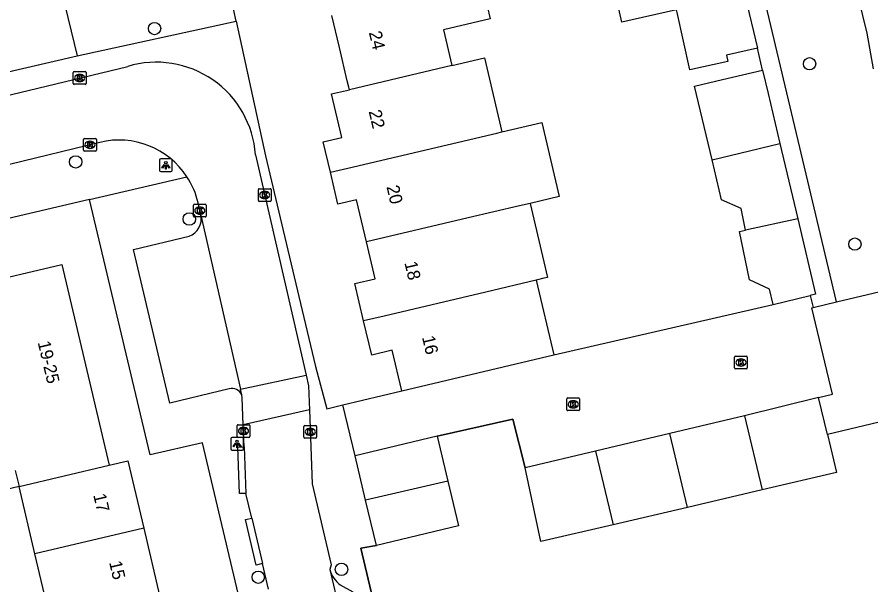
# Model space of a CAD drawing. Extents: x 158474 to 159560, y 388525 to 389605.
# Drawn here: x 159217.8 to 159285.1, y 388697.9 to 388742.7 of the extents above; entities that cross this region are included whole.
import ezdxf

# ---------------------------------------------------------------- set-up
doc = ezdxf.new("R2010")
doc.units = 0
for name, color, linetype in [('IMGEO_Boom', 7, 'Continuous'), ('IMGEO_Kolk', 7, 'Continuous'), ('IMGEO_Lichtpunt', 7, 'Continuous'), ('IMGEO_Muur', 7, 'Continuous'), ('IMGEO_Pand', 7, 'Continuous'), ('IMGEO_Pand_nummerreeks', 7, 'Continuous'), ('IMGEO_Rijbaan_lokaal_open', 7, 'Continuous'), ('IMGEO_Voetpad_open', 7, 'Continuous')]:
    doc.layers.add(name, color=color, linetype=linetype)

msp = doc.modelspace()

# ---------------------------------------------------------------- linework, layer by layer
at = {"layer": 'IMGEO_Boom'}
for centre in [(159228.665, 388741.775), (159280.262, 388739.002), (159222.452, 388731.265), (159231.405, 388726.763), (159283.833, 388724.785), (159243.389, 388699.15), (159236.832, 388698.531)]:
    msp.add_circle(centre, 0.489, dxfattribs=at)
at = {"layer": 'IMGEO_Kolk'}
for p, q in [((159222.262, 388737.454), (159222.262, 388738.306)), ((159222.337, 388738.38), (159223.189, 388738.38)), ((159222.75, 388738.16), (159222.775, 388738.16)), ((159223.263, 388738.306), (159223.263, 388737.454)), ((159223.189, 388737.38), (159222.337, 388737.38)), ((159222.773, 388737.6), (159222.748, 388737.6)), ((159223.076, 388732.188), (159223.076, 388733.04)), ((159223.151, 388733.114), (159224.003, 388733.114)), ((159223.564, 388732.894), (159223.589, 388732.894)), ((159224.077, 388733.04), (159224.077, 388732.188)), ((159224.003, 388732.114), (159223.151, 388732.114)), ((159223.587, 388732.334), (159223.562, 388732.334)), ((159236.915, 388729.152), (159237.767, 388729.152)), ((159236.84, 388728.226), (159236.84, 388729.078)), ((159237.328, 388728.932), (159237.353, 388728.932)), ((159237.841, 388729.078), (159237.841, 388728.226)), ((159231.73, 388727.001), (159231.73, 388727.853)), ((159231.805, 388727.927), (159232.657, 388727.927)), ((159232.731, 388727.853), (159232.731, 388727.001)), ((159237.767, 388728.152), (159236.915, 388728.152)), ((159237.351, 388728.372), (159237.326, 388728.372)), ((159232.241, 388727.147), (159232.216, 388727.147)), ((159232.218, 388727.707), (159232.243, 388727.707)), ((159232.657, 388726.927), (159231.805, 388726.927)), ((159274.356, 388715.031), (159274.356, 388715.883)), ((159274.431, 388715.957), (159275.283, 388715.957)), ((159274.844, 388715.737), (159274.869, 388715.737)), ((159275.357, 388715.883), (159275.357, 388715.031)), ((159274.867, 388715.177), (159274.842, 388715.177)), ((159275.283, 388714.957), (159274.431, 388714.957)), ((159261.146, 388711.733), (159261.146, 388712.585)), ((159261.221, 388712.659), (159262.073, 388712.659)), ((159261.634, 388712.439), (159261.659, 388712.439)), ((159262.147, 388712.585), (159262.147, 388711.733)), ((159262.073, 388711.659), (159261.221, 388711.659)), ((159261.657, 388711.879), (159261.632, 388711.879)), ((159235.168, 388709.627), (159235.168, 388710.479)), ((159235.243, 388710.553), (159236.095, 388710.553)), ((159235.656, 388710.333), (159235.681, 388710.333)), ((159236.169, 388710.479), (159236.169, 388709.627)), ((159240.429, 388709.558), (159240.429, 388710.41)), ((159240.504, 388710.484), (159241.356, 388710.484)), ((159240.917, 388710.264), (159240.942, 388710.264)), ((159241.43, 388710.41), (159241.43, 388709.558)), ((159235.679, 388709.773), (159235.654, 388709.773)), ((159240.94, 388709.704), (159240.915, 388709.704)), ((159236.095, 388709.553), (159235.243, 388709.553)), ((159241.356, 388709.484), (159240.504, 388709.484))]:
    msp.add_line(p, q, dxfattribs=at)
for points in [[(159222.262, 388737.454), (159222.262, 388738.306)], [(159222.337, 388738.38), (159223.189, 388738.38)], [(159222.583, 388738.08), (159222.706, 388738.08), (159222.706, 388737.929), (159222.836, 388738.08), (159223, 388738.08), (159222.854, 388737.929), (159223.007, 388737.68), (159222.855, 388737.68), (159222.77, 388737.844), (159222.706, 388737.777), (159222.706, 388737.68), (159222.583, 388737.68), (159222.583, 388738.08)], [(159223.263, 388738.306), (159223.263, 388737.454)], [(159223.189, 388737.38), (159222.337, 388737.38)], [(159223.076, 388732.188), (159223.076, 388733.04)], [(159223.151, 388733.114), (159224.003, 388733.114)], [(159223.397, 388732.814), (159223.52, 388732.814), (159223.52, 388732.663), (159223.65, 388732.814), (159223.814, 388732.814), (159223.668, 388732.663), (159223.821, 388732.414), (159223.669, 388732.414), (159223.584, 388732.578), (159223.52, 388732.511), (159223.52, 388732.414), (159223.397, 388732.414), (159223.397, 388732.814)], [(159224.077, 388733.04), (159224.077, 388732.188)], [(159224.003, 388732.114), (159223.151, 388732.114)], [(159236.915, 388729.152), (159237.767, 388729.152)], [(159236.84, 388728.226), (159236.84, 388729.078)], [(159237.161, 388728.852), (159237.284, 388728.852), (159237.284, 388728.701), (159237.414, 388728.852), (159237.578, 388728.852), (159237.432, 388728.701), (159237.585, 388728.452), (159237.433, 388728.452), (159237.348, 388728.616), (159237.284, 388728.549), (159237.284, 388728.452), (159237.161, 388728.452), (159237.161, 388728.852)], [(159237.841, 388729.078), (159237.841, 388728.226)], [(159231.73, 388727.001), (159231.73, 388727.853)], [(159231.805, 388727.927), (159232.657, 388727.927)], [(159232.731, 388727.853), (159232.731, 388727.001)], [(159237.767, 388728.152), (159236.915, 388728.152)], [(159232.051, 388727.627), (159232.174, 388727.627), (159232.174, 388727.476), (159232.304, 388727.627), (159232.468, 388727.627), (159232.322, 388727.476), (159232.475, 388727.227), (159232.323, 388727.227), (159232.238, 388727.391), (159232.174, 388727.324), (159232.174, 388727.227), (159232.051, 388727.227), (159232.051, 388727.627)], [(159232.657, 388726.927), (159231.805, 388726.927)], [(159274.356, 388715.031), (159274.356, 388715.883)], [(159274.431, 388715.957), (159275.283, 388715.957)], [(159274.677, 388715.657), (159274.8, 388715.657), (159274.8, 388715.506), (159274.93, 388715.657), (159275.094, 388715.657), (159274.948, 388715.506), (159275.101, 388715.257), (159274.949, 388715.257), (159274.864, 388715.421), (159274.8, 388715.354), (159274.8, 388715.257), (159274.677, 388715.257), (159274.677, 388715.657)], [(159275.357, 388715.883), (159275.357, 388715.031)], [(159275.283, 388714.957), (159274.431, 388714.957)], [(159261.146, 388711.733), (159261.146, 388712.585)], [(159261.221, 388712.659), (159262.073, 388712.659)], [(159261.467, 388712.359), (159261.59, 388712.359), (159261.59, 388712.208), (159261.72, 388712.359), (159261.884, 388712.359), (159261.738, 388712.208), (159261.891, 388711.959), (159261.739, 388711.959), (159261.654, 388712.123), (159261.59, 388712.056), (159261.59, 388711.959), (159261.467, 388711.959), (159261.467, 388712.359)], [(159262.147, 388712.585), (159262.147, 388711.733)], [(159262.073, 388711.659), (159261.221, 388711.659)], [(159235.168, 388709.627), (159235.168, 388710.479)], [(159235.243, 388710.553), (159236.095, 388710.553)], [(159236.169, 388710.479), (159236.169, 388709.627)], [(159240.429, 388709.558), (159240.429, 388710.41)], [(159240.504, 388710.484), (159241.356, 388710.484)], [(159241.43, 388710.41), (159241.43, 388709.558)], [(159235.489, 388710.253), (159235.612, 388710.253), (159235.612, 388710.102), (159235.742, 388710.253), (159235.906, 388710.253), (159235.76, 388710.102), (159235.913, 388709.853), (159235.761, 388709.853), (159235.676, 388710.017), (159235.612, 388709.95), (159235.612, 388709.853), (159235.489, 388709.853), (159235.489, 388710.253)], [(159240.75, 388710.184), (159240.873, 388710.184), (159240.873, 388710.033), (159241.003, 388710.184), (159241.167, 388710.184), (159241.021, 388710.033), (159241.174, 388709.784), (159241.022, 388709.784), (159240.937, 388709.948), (159240.873, 388709.881), (159240.873, 388709.784), (159240.75, 388709.784), (159240.75, 388710.184)], [(159236.095, 388709.553), (159235.243, 388709.553)], [(159241.356, 388709.484), (159240.504, 388709.484)]]:
    msp.add_lwpolyline(points, dxfattribs=at)
for centre, start, end in [((159222.339, 388738.304), 91.55205, 178.44795), ((159222.339, 388738.304), 91.55205, 178.44795), ((159223.187, 388738.304), 1.55205, 88.44795), ((159223.187, 388738.304), 1.55205, 88.44795), ((159222.339, 388737.456), 181.55205, 268.44795), ((159222.339, 388737.456), 181.55205, 268.44795), ((159223.187, 388737.456), 271.55205, 358.44795), ((159223.187, 388737.456), 271.55205, 358.44795), ((159223.153, 388733.038), 91.55205, 178.44795), ((159223.153, 388733.038), 91.55205, 178.44795), ((159224.001, 388733.038), 1.55205, 88.44795), ((159224.001, 388733.038), 1.55205, 88.44795), ((159223.153, 388732.19), 181.55205, 268.44795), ((159223.153, 388732.19), 181.55205, 268.44795), ((159224.001, 388732.19), 271.55205, 358.44795), ((159224.001, 388732.19), 271.55205, 358.44795), ((159236.917, 388729.076), 91.55205, 178.44795), ((159236.917, 388729.076), 91.55205, 178.44795), ((159237.765, 388729.076), 1.55205, 88.44795), ((159237.765, 388729.076), 1.55205, 88.44795), ((159231.807, 388727.851), 91.55205, 178.44795), ((159231.807, 388727.851), 91.55205, 178.44795), ((159232.655, 388727.851), 1.55205, 88.44795), ((159232.655, 388727.851), 1.55205, 88.44795), ((159236.917, 388728.228), 181.55205, 268.44795), ((159236.917, 388728.228), 181.55205, 268.44795), ((159237.765, 388728.228), 271.55205, 358.44795), ((159237.765, 388728.228), 271.55205, 358.44795), ((159231.807, 388727.003), 181.55205, 268.44795), ((159231.807, 388727.003), 181.55205, 268.44795), ((159232.655, 388727.003), 271.55205, 358.44795), ((159232.655, 388727.003), 271.55205, 358.44795), ((159274.433, 388715.881), 91.55205, 178.44795), ((159274.433, 388715.881), 91.55205, 178.44795), ((159275.281, 388715.881), 1.55205, 88.44795), ((159275.281, 388715.881), 1.55205, 88.44795), ((159274.433, 388715.033), 181.55205, 268.44795), ((159274.433, 388715.033), 181.55205, 268.44795), ((159275.281, 388715.033), 271.55205, 358.44795), ((159275.281, 388715.033), 271.55205, 358.44795), ((159261.223, 388712.583), 91.55205, 178.44795), ((159261.223, 388712.583), 91.55205, 178.44795), ((159262.071, 388712.583), 1.55205, 88.44795), ((159262.071, 388712.583), 1.55205, 88.44795), ((159261.223, 388711.735), 181.55205, 268.44795), ((159261.223, 388711.735), 181.55205, 268.44795), ((159262.071, 388711.735), 271.55205, 358.44795), ((159262.071, 388711.735), 271.55205, 358.44795), ((159235.245, 388710.477), 91.55205, 178.44795), ((159235.245, 388710.477), 91.55205, 178.44795), ((159236.093, 388710.477), 1.55205, 88.44795), ((159236.093, 388710.477), 1.55205, 88.44795), ((159240.506, 388710.408), 91.55205, 178.44795), ((159240.506, 388710.408), 91.55205, 178.44795), ((159241.354, 388710.408), 1.55205, 88.44795), ((159241.354, 388710.408), 1.55205, 88.44795), ((159235.245, 388709.629), 181.55205, 268.44795), ((159235.245, 388709.629), 181.55205, 268.44795), ((159236.093, 388709.629), 271.55205, 358.44795), ((159236.093, 388709.629), 271.55205, 358.44795), ((159240.506, 388709.56), 181.55205, 268.44795), ((159240.506, 388709.56), 181.55205, 268.44795), ((159241.354, 388709.56), 271.55205, 358.44795), ((159241.354, 388709.56), 271.55205, 358.44795)]:
    msp.add_arc(centre, 0.0765, start, end, dxfattribs=at)
for centre, major_axis, ratio, start_param, end_param in [((159222.749, 388737.88), (-0.387, 0.002), 0.722429, 4.712389, 7.853982), ((159222.774, 388737.88), (-0.39, 0.002), 0.717154, 1.570796, 4.712389), ((159223.563, 388732.614), (-0.387, 0.002), 0.722429, 4.712389, 7.853982), ((159223.588, 388732.614), (-0.39, 0.002), 0.717154, 1.570796, 4.712389), ((159237.327, 388728.652), (-0.387, 0.002), 0.722429, 4.712389, 7.853982), ((159237.352, 388728.652), (-0.39, 0.002), 0.717154, 1.570796, 4.712389), ((159232.217, 388727.427), (-0.387, 0.002), 0.722429, 4.712389, 7.853982), ((159232.242, 388727.427), (-0.39, 0.002), 0.717154, 1.570796, 4.712389), ((159274.843, 388715.457), (-0.387, 0.002), 0.722429, 4.712389, 7.853982), ((159274.868, 388715.457), (-0.39, 0.002), 0.717154, 1.570796, 4.712389), ((159261.633, 388712.159), (-0.387, 0.002), 0.722429, 4.712389, 7.853982), ((159261.658, 388712.159), (-0.39, 0.002), 0.717154, 1.570796, 4.712389), ((159235.655, 388710.053), (-0.387, 0.002), 0.722429, 4.712389, 7.853982), ((159235.68, 388710.053), (-0.39, 0.002), 0.717154, 1.570796, 4.712389), ((159240.916, 388709.984), (-0.387, 0.002), 0.722429, 4.712389, 7.853982), ((159240.941, 388709.984), (-0.39, 0.002), 0.717154, 1.570796, 4.712389)]:
    msp.add_ellipse(centre, major_axis=major_axis, ratio=ratio, start_param=start_param, end_param=end_param, dxfattribs=at)
at = {"layer": 'IMGEO_Lichtpunt'}
for p, q in [((159229.054, 388731.403), (159229.054, 388730.596)), ((159229.054, 388731.403), (159229.054, 388730.596)), ((159229.956, 388731.498), (159229.148, 388731.498)), ((159229.956, 388731.498), (159229.148, 388731.498)), ((159230.05, 388730.596), (159230.05, 388731.403)), ((159230.05, 388730.596), (159230.05, 388731.403)), ((159229.148, 388730.502), (159229.956, 388730.502)), ((159229.148, 388730.502), (159229.956, 388730.502)), ((159234.664, 388709.445), (159234.664, 388708.638)), ((159234.664, 388709.445), (159234.664, 388708.638)), ((159235.566, 388709.54), (159234.758, 388709.54)), ((159235.566, 388709.54), (159234.758, 388709.54)), ((159235.66, 388708.638), (159235.66, 388709.445)), ((159235.66, 388708.638), (159235.66, 388709.445)), ((159234.758, 388708.544), (159235.566, 388708.544)), ((159234.758, 388708.544), (159235.566, 388708.544))]:
    msp.add_line(p, q, dxfattribs=at)
for points in [[(159229.428, 388731.067), (159229.467, 388731.039), (159229.279, 388730.777), (159229.241, 388730.804), (159229.428, 388731.067)], [(159229.53, 388731.019), (159229.577, 388731.019), (159229.577, 388730.697), (159229.53, 388730.697), (159229.53, 388731.019)], [(159229.64, 388731.039), (159229.678, 388731.066), (159229.865, 388730.804), (159229.826, 388730.776), (159229.64, 388731.039)], [(159235.038, 388709.109), (159235.077, 388709.081), (159234.889, 388708.819), (159234.851, 388708.846), (159235.038, 388709.109)], [(159235.14, 388709.061), (159235.187, 388709.061), (159235.187, 388708.739), (159235.14, 388708.739), (159235.14, 388709.061)], [(159235.25, 388709.081), (159235.288, 388709.108), (159235.475, 388708.846), (159235.436, 388708.818), (159235.25, 388709.081)]]:
    msp.add_lwpolyline(points, dxfattribs=at)
for centre in [(159229.553, 388731.201), (159235.163, 388709.243)]:
    msp.add_circle(centre, 0.0994, dxfattribs=at)
for centre, start, end in [((159229.148, 388731.403), 90, 180), ((159229.148, 388731.403), 90, 180), ((159229.956, 388731.403), 0, 90), ((159229.956, 388731.403), 0, 90), ((159229.148, 388730.596), 180, 270), ((159229.148, 388730.596), 180, 270), ((159229.956, 388730.596), 270, 0), ((159229.956, 388730.596), 270, 360), ((159234.758, 388709.445), 90, 180), ((159234.758, 388709.445), 90, 180), ((159235.566, 388709.445), 0, 90), ((159235.566, 388709.445), 0, 90), ((159234.758, 388708.638), 180, 270), ((159234.758, 388708.638), 180, 270), ((159235.566, 388708.638), 270, 0), ((159235.566, 388708.638), 270, 360)]:
    msp.add_arc(centre, 0.0946, start, end, dxfattribs=at)
at = {"layer": 'IMGEO_Muur'}
for points in [[(159260.106, 388716.047), (159277.39, 388720.03)], [(159250.918, 388709.636), (159256.89, 388710.979), (159257.854, 388707.156)], [(159246.138, 388701.041), (159244.902, 388700.833), (159248.324, 388686.408)]]:
    msp.add_lwpolyline(points, dxfattribs=at)
at = {"layer": 'IMGEO_Pand'}
for points in [[(159269.82, 388743.05), (159269.776, 388743.242), (159265.474, 388742.275), (159264.244, 388747.75), (159266.723, 388748.307)], [(159254.384, 388745.551), (159255.096, 388742.534), (159251.413, 388741.67), (159252.076, 388738.861)], [(159275.18, 388744.315), (159276.154, 388740.222)], [(159244.012, 388736.957), (159243.962, 388737.168), (159243.847, 388737.653), (159243.227, 388740.282), (159242.634, 388742.795)], [(159276.154, 388740.222), (159273.711, 388739.673), (159273.82, 388739.188), (159270.838, 388738.518), (159269.82, 388743.05)], [(159252.076, 388738.861), (159254.652, 388739.469), (159256.029, 388733.635)], [(159252.076, 388738.861), (159244.012, 388736.957)], [(159272.576, 388731.439), (159271.19, 388737.228), (159273.414, 388737.751), (159276.562, 388738.491)], [(159276.562, 388738.491), (159276.994, 388736.661), (159277.925, 388732.719)], [(159242.516, 388730.454), (159241.953, 388732.837), (159243.421, 388733.187), (159242.609, 388736.626), (159244.012, 388736.957)], [(159256.029, 388733.635), (159259.158, 388734.374), (159260.538, 388728.539), (159258.243, 388727.996)], [(159242.516, 388730.454), (159243.89, 388730.77), (159255.639, 388733.543), (159256.029, 388733.635)], [(159272.576, 388731.439), (159274.764, 388731.963), (159277.925, 388732.719)], [(159277.925, 388732.719), (159279.345, 388726.784)], [(159275.228, 388725.891), (159274.868, 388727.603), (159273.332, 388728.278), (159272.576, 388731.439)], [(159245.363, 388724.957), (159244.578, 388728.282), (159243.111, 388727.932), (159242.516, 388730.454)], [(159258.243, 388727.996), (159257.407, 388727.798), (159253.378, 388726.845), (159245.363, 388724.957)], [(159258.243, 388727.996), (159259.619, 388722.164), (159259.323, 388722.091), (159258.715, 388721.942)], [(159279.345, 388726.784), (159275.228, 388725.891)], [(159279.345, 388726.784), (159280.722, 388720.83), (159280.313, 388720.732)], [(159277.39, 388720.03), (159277.111, 388721.241), (159275.54, 388721.977), (159274.739, 388725.788), (159275.228, 388725.891)], [(159245.128, 388718.733), (159244.433, 388721.67), (159246.049, 388722.052), (159245.363, 388724.957)], [(159213.86, 388722.935), (159214.077, 388722.986), (159214.415, 388721.549), (159221.372, 388723.188), (159225.1, 388707.364)], [(159258.715, 388721.942), (159254.75, 388721.01), (159246.742, 388719.115), (159245.128, 388718.733)], [(159258.715, 388721.942), (159260.106, 388716.047)], [(159282.393, 388720.228), (159286.279, 388721.155)], [(159277.39, 388720.03), (159280.313, 388720.732)], [(159280.977, 388712.694), (159282.066, 388712.954), (159280.442, 388719.763), (159280.556, 388719.79)], [(159280.556, 388719.79), (159282.393, 388720.228)], [(159248.134, 388713.221), (159247.38, 388716.415), (159245.767, 388716.034), (159245.128, 388718.733)], [(159248.134, 388713.221), (159260.106, 388716.047)], [(159280.977, 388712.694), (159275.129, 388711.244)], [(159281.673, 388709.776), (159280.977, 388712.694)], [(159275.129, 388711.244), (159269.26, 388709.855)], [(159275.129, 388711.244), (159276.519, 388705.408)], [(159288.599, 388711.428), (159281.673, 388709.776)], [(159250.918, 388709.636), (159244.459, 388708.098)], [(159250.918, 388709.636), (159251.758, 388706.106)], [(159269.26, 388709.855), (159263.399, 388708.468)], [(159270.654, 388704.038), (159269.26, 388709.855)], [(159281.673, 388709.776), (159282.388, 388706.778), (159276.519, 388705.408)], [(159263.399, 388708.468), (159257.854, 388707.156)], [(159263.399, 388708.468), (159264.796, 388702.67)], [(159225.1, 388707.364), (159226.56, 388707.708), (159227.811, 388702.398)], [(159245.292, 388704.597), (159244.459, 388708.098)], [(159217.681, 388706.946), (159217.986, 388705.685)], [(159217.986, 388705.685), (159225.1, 388707.364)], [(159264.796, 388702.67), (159259.104, 388701.341), (159257.854, 388707.156)], [(159219.236, 388700.378), (159217.986, 388705.685)], [(159251.758, 388706.106), (159245.292, 388704.597)], [(159251.758, 388706.106), (159252.598, 388702.579), (159246.138, 388701.041)], [(159276.519, 388705.408), (159270.654, 388704.038)], [(159246.138, 388701.041), (159245.292, 388704.597)], [(159270.654, 388704.038), (159264.796, 388702.67)], [(159227.811, 388702.398), (159219.236, 388700.378)], [(159227.811, 388702.398), (159229.062, 388697.087)], [(159220.487, 388695.067), (159219.236, 388700.378)]]:
    msp.add_lwpolyline(points, dxfattribs=at)
at = {"layer": 'IMGEO_Rijbaan_lokaal_open'}
for points in [[(159209.029, 388734.205), (159209.711, 388734.36), (159210.282, 388734.882), (159226.546, 388738.79)], [(159224.35, 388732.805), (159217.247, 388731.065), (159213.214, 388730.132)], [(159236.613, 388731.824), (159240.606, 388714.453)], [(159232.313, 388727.074), (159232.093, 388728.033)], [(159232.313, 388727.074), (159235.442, 388713.353)], [(159280.313, 388720.732), (159280.556, 388719.79)], [(159260.106, 388716.047), (159277.39, 388720.03)], [(159235.442, 388713.353), (159240.606, 388714.453)], [(159240.606, 388714.453), (159240.799, 388713.614), (159240.867, 388711.728)], [(159235.542, 388712.914), (159235.442, 388713.353)], [(159243.506, 388712.107), (159248.134, 388713.221)], [(159235.652, 388710.538), (159235.575, 388712.682), (159235.542, 388712.914)], [(159240.867, 388711.728), (159235.652, 388710.538)], [(159240.867, 388711.728), (159241.079, 388705.886), (159242.587, 388699.498), (159242.473, 388699.132)], [(159244.459, 388708.098), (159243.506, 388712.107)], [(159257.854, 388707.156), (159256.89, 388710.979), (159250.918, 388709.636)], [(159235.715, 388708.794), (159235.652, 388710.538)], [(159235.715, 388708.794), (159235.857, 388705.134)], [(159236.316, 388703.19), (159235.857, 388705.134)], [(159236.316, 388703.19), (159237.164, 388699.6)], [(159237.641, 388697.577), (159237.164, 388699.6)], [(159242.473, 388699.132), (159247.79, 388676.337)]]:
    msp.add_lwpolyline(points, dxfattribs=at)
for centre, radius, start, end in [((159228.802, 388731.293), 7.829, 3.88815, 106.74818), ((159225.87, 388726.602), 6.386, 33.12443, 103.76551), ((159225.846, 388726.594), 6.411, 12.97456, 33.07289)]:
    msp.add_arc(centre, radius, start, end, dxfattribs=at)
at = {"layer": 'IMGEO_Voetpad_open'}
for points in [[(159282.393, 388720.228), (159275.317, 388750), (159273.781, 388756.462)], [(159282.1, 388752.368), (159282.678, 388750), (159284.77, 388741.424), (159285.27, 388738.614)], [(159235.084, 388742.363), (159234.712, 388744.068), (159236.899, 388747.795), (159241.211, 388748.826)], [(159209.746, 388739.066), (159209.109, 388741.643), (159221.362, 388744.617), (159222.569, 388739.634)], [(159222.569, 388739.634), (159235.084, 388742.363)], [(159235.084, 388742.363), (159237.398, 388731.749), (159238.568, 388726.847), (159240.164, 388720.109), (159241.351, 388715.14), (159242.246, 388711.804), (159243.506, 388712.107)], [(159276.562, 388738.491), (159276.154, 388740.222)], [(159209.746, 388739.066), (159210.309, 388736.788), (159222.569, 388739.634)], [(159223.545, 388728.293), (159231.218, 388730.092)], [(159223.545, 388728.293), (159190.384, 388720.516), (159181.635, 388717.879), (159163.229, 388711.048)], [(159242.889, 388664.953), (159232.428, 388709.133), (159228.316, 388708.186), (159223.545, 388728.293)], [(159234.536, 388713.369), (159229.866, 388712.261), (159226.994, 388724.366), (159231.397, 388725.411)], [(159235.857, 388705.134), (159235.358, 388705.12), (159235.216, 388708.78), (159235.715, 388708.794)], [(159217.986, 388705.685), (159202.685, 388702.092), (159202.983, 388700.787)], [(159237.164, 388699.6), (159236.677, 388699.49), (159235.829, 388703.08), (159236.316, 388703.19)], [(159248.324, 388686.408), (159244.902, 388700.833), (159246.138, 388701.041)], [(159243.288, 388697.922), (159244.278, 388697.373)]]:
    msp.add_lwpolyline(points, dxfattribs=at)
for centre, radius, start, end in [((159230.886, 388726.776), 1.457, 290.51043, 11.79659), ((159234.778, 388712.564), 0.84, 24.59548, 106.73134), ((159244.692, 388699.747), 2.303, 195.49751, 232.42726)]:
    msp.add_arc(centre, radius, start, end, dxfattribs=at)

# ---------------------------------------------------------------- texts
at = {"layer": 'IMGEO_Pand_nummerreeks'}
for s, rotation, p in [('24', 283.27522, (159245.538, 388741.465)), ('22', 283.28095, (159245.522, 388735.252)), ('20', 283.28095, (159246.926, 388729.306)), ('18', 283.28668, (159248.34, 388723.315)), ('19-25', 283.25803, (159219.45, 388717.04)), ('16', 283.28668, (159249.726, 388717.449)), ('17', 283.25565, (159223.825, 388705.016)), ('15', 283.25565, (159225.076, 388699.705))]:
    msp.add_text(s, height=1, rotation=rotation, dxfattribs=at).set_placement(p)

doc.saveas('drawing.dxf')
